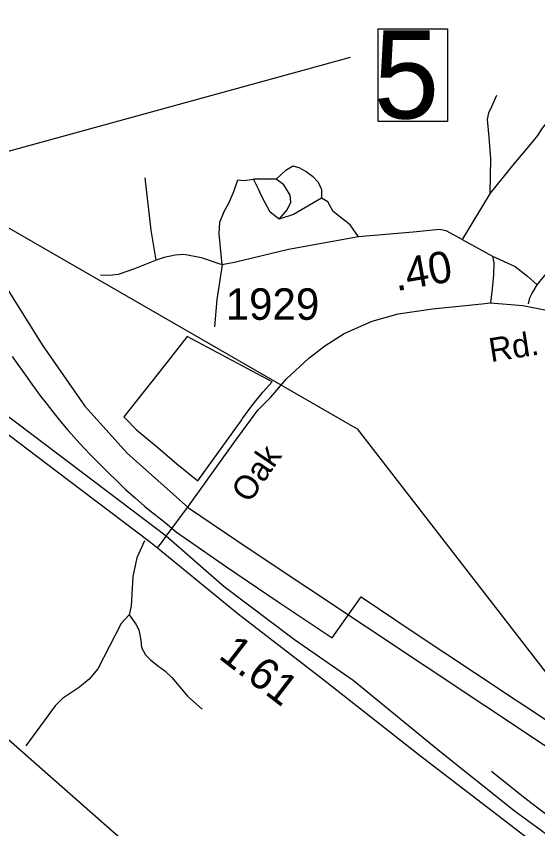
# Model space of a CAD drawing. Extents: x 2082433 to 2279600, y 546599 to 755198.
# Drawn here: x 2202385 to 2204457, y 655628 to 658853 of the extents above; entities that cross this region are included whole.
import ezdxf

# ---------------------------------------------------------------- set-up
doc = ezdxf.new("R2010")
doc.units = 0
for name, color, linetype in [('Exist Boundary Political City Limit New', 7, 'Continuous'), ('Exist Hydrographic Creek Single Shore', 7, 'Continuous'), ('Exist Railroad Mainline', 7, 'Continuous'), ('Exist Road Non-System Type 51', 7, 'Continuous'), ('Exist Road Primary US Divided Attributed', 7, 'Continuous'), ('Exist Road Primary US Mileage Hundredths English Label', 7, 'Continuous'), ('Exist Road Primary US Structure Standard Bridge Number Label', 7, 'Continuous'), ('Exist Road Secondary Mileage Hundredths English Label', 7, 'Continuous'), ('Exist Road Secondary Structure Standard Bridge Number Label', 7, 'Continuous'), ('Exist Road Secondary Type 51 Attributed', 7, 'Continuous'), ('Exist Road Secondary Type 51 Label', 7, 'Continuous'), ('Exist Road Secondary Type 51 Number Label', 7, 'Continuous'), ('Exist Utilities Electrical Transmission Line', 7, 'Continuous'), ('Map Preparation Boundary City Limit Buffer Line', 7, 'Continuous')]:
    doc.layers.add(name, color=color, linetype=linetype)

msp = doc.modelspace()

# ---------------------------------------------------------------- linework, layer by layer
at = {"layer": 'Exist Boundary Political City Limit New'}
for points in [[(2203023.2, 657075.8), (2203106.8, 657008.9), (2203280.8, 657251.4), (2203284, 657255.8), (2203321.2, 657306.4), (2203364.5, 657360.6), (2203401.2, 657401.8), (2203064.2, 657581.5), (2202973.8, 657467.1), (2202812.8, 657263.5), (2202825.2, 657250.4), (2202856.8, 657217.6), (2202862.8, 657211.8), (2202947.5, 657141.3), (2203023.2, 657075.8)], [(2202369.2, 657501.9), (2202398, 657461.5), (2202422.5, 657427.7), (2202447.2, 657392.6), (2202481.5, 657344.8), (2202504, 657317.4), (2202531, 657282.8), (2202561.5, 657244.9), (2202592, 657208.6), (2202625, 657171.1), (2202655, 657139.2), (2202680.8, 657112.2), (2202715.8, 657075.8), (2202753.5, 657039.8), (2202785, 657009.3), (2202819.2, 656974.5), (2202858.2, 656941.2), (2202895.2, 656908.4), (2202909, 656896.6), (2202977.2, 656843.5), (2203022.5, 656805.1), (2203060.5, 656778.6), (2203220.2, 656667.4), (2203425.8, 656528.1), (2203640.8, 656385.6), (2203754.8, 656549.1), (2203966.2, 656407.2), (2204327.8, 656167.7), (2204340.8, 656158.8), (2204405.5, 656115.9), (2204941.2, 655760.8)]]:
    msp.add_lwpolyline(points, dxfattribs=at)
at = {"layer": 'Exist Hydrographic Creek Single Shore'}
msp.add_lwpolyline([(2204553.4, 655635.2), (2204399.5, 655753.8), (2204273.5, 655855.5)], dxfattribs=at)
at = {"layer": 'Exist Railroad Mainline'}
msp.add_lwpolyline([(2197742.6, 663319), (2200380.4, 661360.1), (2200875.9, 660982.1), (2200999.7, 660912.1), (2201097.6, 660814.3), (2201228, 660664.3), (2201360.6, 660486), (2201488.9, 660290.4), (2201584.5, 660099), (2201721.5, 659796.9), (2201851.9, 659396.8), (2202006.3, 658788.1), (2202256.3, 657957.7), (2202325.9, 657809.8), (2202488.9, 657548.9), (2202657.7, 657305.3), (2202825.7, 657119), (2203069.9, 656901.6), (2203307.1, 656742.2), (2204713, 655808.3), (2206392.4, 654678.8), (2206423.8, 654659.8)], dxfattribs=at)
at = {"layer": 'Exist Road Non-System Type 51'}
for p, q in [((2203418.3, 658206.4), (2203327.2, 658206.4)), ((2204267.1, 658151.1), (2204156.5, 657967.3)), ((2204156.5, 657967.3), (2204277.6, 657900))]:
    msp.add_line(p, q, dxfattribs=at)
for points in [[(2204858.9, 658393.1), (2204845.4, 658439.5), (2204826, 658463.4), (2204769.2, 658488.8), (2204655.6, 658548.6), (2204639.2, 658574), (2204613.8, 658603.9), (2204591.4, 658602.4), (2204561.5, 658588.9), (2204534.6, 658563.5), (2204524.1, 658538.1), (2204521.2, 658494.8), (2204516.7, 658472.4), (2204501.7, 658442.5), (2204474.8, 658408.1), (2204455.4, 658379.7), (2204427, 658343.8), (2204398.6, 658311), (2204368.7, 658275.1), (2204267.1, 658151.1)], [(2204267.1, 658151.1), (2204270.1, 658287), (2204264.1, 658372.2), (2204256.7, 658442.5), (2204262.6, 658469.4), (2204274.6, 658494.8), (2204294, 658539.6)], [(2203418.3, 658206.4), (2203455.7, 658242.2), (2203484.1, 658258.7), (2203508, 658252.7), (2203536.4, 658236.2), (2203561.8, 658218.3), (2203584.2, 658194.4), (2203597.6, 658164.5), (2203597.6, 658130.1)], [(2202941.6, 657885.1), (2202920.7, 658003.1), (2202896.8, 658210.8)], [(2203203.1, 657865.6), (2203191.2, 657989.7), (2203194.2, 658036), (2203210.6, 658077.8), (2203230, 658110.7), (2203249.4, 658157), (2203265.9, 658203.4)], [(2203265.9, 658203.4), (2203289.8, 658200.4), (2203327.2, 658206.4)], [(2203430.3, 658047.9), (2203394.4, 658074.8), (2203373.5, 658112.2), (2203358.5, 658142.1), (2203348.1, 658166), (2203327.2, 658206.4)], [(2203430.3, 658047.9), (2203461.6, 658083.8), (2203476.6, 658115.2), (2203473.6, 658142.1), (2203458.7, 658166), (2203448.2, 658183.9), (2203418.3, 658206.4)], [(2203597.6, 658130.1), (2203487.1, 658065.9), (2203430.3, 658047.9)], [(2203744.1, 657977.7), (2203711.2, 658025.5), (2203669.4, 658058.4), (2203644, 658077.8), (2203623, 658116.7), (2203597.6, 658130.1)], [(2204453.9, 657786.4), (2204513.7, 657859.7), (2204563, 657935.9), (2204601.9, 658001.6), (2204667.6, 658094.3)], [(2204156.5, 657967.3), (2204092.3, 658001.6), (2204066.9, 658006.1), (2203962.3, 657995.6), (2203744.1, 657977.7)], [(2203744.1, 657977.7), (2203466.1, 657926.9), (2203256.9, 657876.1), (2203203.1, 657865.6)], [(2203203.1, 657865.6), (2203120.9, 657894), (2203050.7, 657907.5), (2203016.3, 657904.5), (2202973, 657895.5), (2202941.6, 657885.1)], [(2204277.6, 657900), (2204282.1, 657874.6), (2204280.6, 657826.8), (2204276.1, 657771.5), (2204268.6, 657714.7)], [(2204277.6, 657900), (2204367.2, 657859.7), (2204416.5, 657820.8), (2204453.9, 657786.4)], [(2202941.6, 657885.1), (2202854.9, 657850.7), (2202790.7, 657828.3), (2202756.3, 657823.8), (2202720.4, 657825.3)], [(2203203.1, 657865.6), (2203182.2, 657728.2), (2203173.2, 657620.6)], [(2204419.5, 657711.7), (2204425.5, 657735.6), (2204433, 657750.6), (2204453.9, 657786.4)], [(2202894.9, 656770.3), (2202863.8, 656703.9), (2202848.3, 656629.1), (2202841.4, 656511.3), (2202833.9, 656477)], [(2202833.9, 656477), (2202801.7, 656442.8), (2202710, 656262.2), (2202675.6, 656221.8), (2202636.8, 656190.4), (2202569.5, 656145.6), (2202539.6, 656115.7), (2202423.1, 655957.3)], [(2202833.9, 656477), (2202860.9, 656440), (2202872.9, 656417.6), (2202880.3, 656377.2), (2202883.3, 656347.4), (2202898.3, 656319), (2202919.2, 656298), (2202946.1, 656275.6), (2202976, 656254.7), (2203002.9, 656227.8), (2203038.7, 656186), (2203065.6, 656154.6), (2203123.9, 656102.3)]]:
    msp.add_lwpolyline(points, dxfattribs=at)
at = {"layer": 'Exist Road Primary US Divided Attributed'}
for points in [[(2202980.7, 656789.2), (2202555.3, 657111.1), (2202109.1, 657447.4), (2201892.4, 657599), (2201364.9, 657957.5)], [(2201336.8, 657903.8), (2202025.9, 657440.2), (2202543.4, 657048.1), (2202913.2, 656769.4), (2202946.7, 656743.3)], [(2204832, 655327.1), (2204816.3, 655341.6), (2204680.8, 655453.1), (2204525.5, 655580.2), (2204362.4, 655698.8), (2204067.4, 655934.5), (2203723.2, 656215.9), (2203490.7, 656377.8), (2203211.8, 656588.2), (2202980.7, 656789.2)], [(2202946.7, 656743.3), (2203266.9, 656480.9), (2203602.2, 656222.5), (2203985.5, 655921.8), (2204332.1, 655655), (2204563, 655478.7), (2204720.3, 655348.6), (2204800.1, 655271), (2204893.2, 655172.2), (2204950.4, 655110.1), (2205019.6, 655020.4), (2205054.8, 654953.1), (2205133.5, 654825.5), (2205184.2, 654699.7), (2205222.6, 654587.9), (2205261.9, 654451.6)]]:
    msp.add_lwpolyline(points, dxfattribs=at)
at = {"layer": 'Exist Road Primary US Structure Standard Bridge Number Label'}
msp.add_lwpolyline([(2203822.4, 658803.3), (2204098.1, 658803.3), (2204098.1, 658435.2), (2203822.4, 658435.2)], close=True, dxfattribs=at)
at = {"layer": 'Exist Road Secondary Structure Standard Bridge Number Label'}
msp.add_line((2201472.8, 658075), (2203712.8, 658689.7), dxfattribs=at)
at = {"layer": 'Exist Road Secondary Type 51 Attributed'}
for points in [[(2202980.7, 656789.2), (2203069.9, 656908.6), (2203253.5, 657165.6), (2203345.2, 657289.8), (2203396.1, 657340.6), (2203458.2, 657414), (2203548, 657496.3), (2203610.8, 657544.8), (2203687.9, 657593.4), (2203799.4, 657643), (2203902.5, 657671.4), (2204039.3, 657691.8), (2204234.5, 657712), (2204268.6, 657714.7), (2204397.2, 657704.1), (2204498.2, 657685.1)], [(2202946.7, 656743.3), (2202962.1, 656763.2), (2202980.7, 656789.2)]]:
    msp.add_lwpolyline(points, dxfattribs=at)
at = {"layer": 'Exist Utilities Electrical Transmission Line'}
for points in [[(2198221.9, 659238.2), (2200030.4, 659352.5), (2203739.8, 657215), (2204657.5, 656031.9), (2206229, 656002.6), (2206351.5, 656205.4)], [(2209597.7, 646411.9), (2209543.1, 646499.6), (2209688.4, 646594.4), (2209046.2, 647537.7), (2209036.1, 647571.7), (2209015.8, 647615.5), (2208983.1, 647683.1), (2208952.7, 647766.9), (2208907.7, 647904.6), (2208825.3, 648269.8), (2208381.1, 650062), (2205593.5, 652983.6), (2205174.1, 653490.4), (2203999.9, 654532), (2202321, 656010.8), (2202058.4, 656006.5), (2200150, 657674.1), (2198221.9, 659238.2)]]:
    msp.add_lwpolyline(points, dxfattribs=at)
at = {"layer": 'Map Preparation Boundary City Limit Buffer Line'}
for points in [[(2203023.2, 657075.8), (2203106.8, 657008.9), (2203280.8, 657251.4), (2203284, 657255.8), (2203321.2, 657306.4), (2203364.5, 657360.6), (2203401.2, 657401.8), (2203064.2, 657581.5), (2202973.8, 657467.1), (2202812.8, 657263.5), (2202825.2, 657250.4), (2202856.8, 657217.6), (2202862.8, 657211.8), (2202947.5, 657141.3), (2203023.2, 657075.8)], [(2202369.2, 657501.9), (2202398, 657461.5), (2202422.5, 657427.7), (2202447.2, 657392.6), (2202481.5, 657344.8), (2202504, 657317.4), (2202531, 657282.8), (2202561.5, 657244.9), (2202592, 657208.6), (2202625, 657171.1), (2202655, 657139.2), (2202680.8, 657112.2), (2202715.8, 657075.8), (2202753.5, 657039.8), (2202785, 657009.3), (2202819.2, 656974.5), (2202858.2, 656941.2), (2202895.2, 656908.4), (2202909, 656896.6), (2202977.2, 656843.5), (2203022.5, 656805.1), (2203060.5, 656778.6), (2203220.2, 656667.4), (2203425.8, 656528.1), (2203640.8, 656385.6), (2203754.8, 656549.1), (2203966.2, 656407.2), (2204327.8, 656167.7), (2204340.8, 656158.8), (2204405.5, 656115.9), (2204941.2, 655760.8)]]:
    msp.add_lwpolyline(points, dxfattribs=at)

# ---------------------------------------------------------------- texts
at = {"layer": 'Exist Road Primary US Mileage Hundredths English Label'}
msp.add_text('1.61', height=125, rotation=322.3848, dxfattribs=at).set_placement((2203184.4, 656307.7))
at = {"layer": 'Exist Road Primary US Structure Standard Bridge Number Label'}
msp.add_text('5', height=350, dxfattribs=at).set_placement((2203804.9, 658447))
at = {"layer": 'Exist Road Secondary Mileage Hundredths English Label'}
msp.add_text('.40', height=125, rotation=9.9748, dxfattribs=at).set_placement((2203895.1, 657761.5))
at = {"layer": 'Exist Road Secondary Type 51 Label'}
for s, rotation, p in [('Rd.', 9.0147, (2204270.7, 657479.7)), ('Oak', 55.5626, (2203311.4, 656916.5))]:
    msp.add_text(s, height=95, rotation=rotation, dxfattribs=at).set_placement(p)
at = {"layer": 'Exist Road Secondary Type 51 Number Label'}
msp.add_text('1929', height=125, dxfattribs=at).set_placement((2203217.2, 657647.9))

doc.saveas('drawing.dxf')
